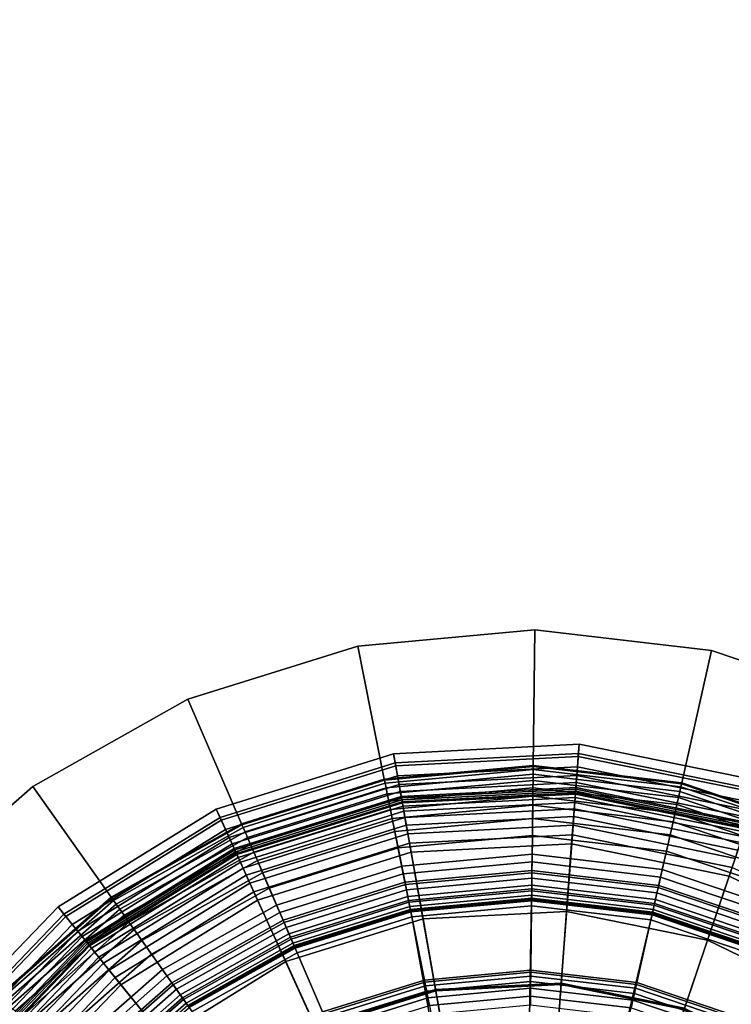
# Model space of a CAD drawing. Extents: x -43.1 to 43.1, y -41.3 to 41.3.
# Tile 615 of 656: x 14.8 to 15.9, y 30.4 to 32. Entities that reach past the tile are written whole.
import ezdxf

# ---------------------------------------------------------------- set-up
doc = ezdxf.new("R2010")
doc.units = 0
for name, color, linetype in [('LAMP', 7, 'CONTINUOUS'), ('LAMP_SUPPORT', 18, 'CONTINUOUS'), ('METAL_BASE', 254, 'CONTINUOUS')]:
    doc.layers.add(name, color=color, linetype=linetype)

msp = doc.modelspace()

# ---------------------------------------------------------------- linework, layer by layer
at = {"layer": 'LAMP'}
for points in [[(15.3759, 30.8399, 43.6401), (15.6814, 30.8555, 43.6401), (15.6803, 30.8403, 43.7579), (15.3786, 30.8249, 43.7579)], [(15.3795, 30.8202, 43.3843), (15.6799, 30.8355, 43.3843), (15.6814, 30.8555, 43.6401), (15.3759, 30.8399, 43.6401)], [(15.6799, 30.8355, 43.3843), (15.9747, 30.7756, 43.3843), (15.9812, 30.7946, 43.6401), (15.6814, 30.8555, 43.6401)], [(15.6814, 30.8555, 43.6401), (15.9812, 30.7946, 43.6401), (15.9763, 30.7802, 43.7579), (15.6803, 30.8403, 43.7579)], [(15.0839, 30.7489, 43.6401), (15.3759, 30.8399, 43.6401), (15.3786, 30.8249, 43.7579), (15.0903, 30.735, 43.7579)], [(15.0923, 30.7307, 43.3843), (15.3795, 30.8202, 43.3843), (15.3759, 30.8399, 43.6401), (15.0839, 30.7489, 43.6401)], [(15.3786, 30.8249, 43.7579), (15.6803, 30.8403, 43.7579), (15.6759, 30.7818, 43.8806), (15.3889, 30.7672, 43.8806)], [(15.6803, 30.8403, 43.7579), (15.9763, 30.7802, 43.7579), (15.9575, 30.7246, 43.8806), (15.6759, 30.7818, 43.8806)], [(15.0903, 30.735, 43.7579), (15.3786, 30.8249, 43.7579), (15.3889, 30.7672, 43.8806), (15.1146, 30.6817, 43.8806)], [(15.3825, 30.8034, 43.0998), (15.6786, 30.8184, 43.0998), (15.6799, 30.8355, 43.3843), (15.3795, 30.8202, 43.3843)], [(15.6786, 30.8184, 43.0998), (15.9692, 30.7594, 43.0998), (15.9747, 30.7756, 43.3843), (15.6799, 30.8355, 43.3843)], [(15.0994, 30.7151, 43.0998), (15.3825, 30.8034, 43.0998), (15.3795, 30.8202, 43.3843), (15.0923, 30.7307, 43.3843)], [(15.385, 30.7893, 42.7996), (15.6776, 30.8042, 42.7996), (15.6786, 30.8184, 43.0998), (15.3825, 30.8034, 43.0998)], [(15.6776, 30.8042, 42.7996), (15.9647, 30.7459, 42.7996), (15.9692, 30.7594, 43.0998), (15.6786, 30.8184, 43.0998)], [(15.1053, 30.7021, 42.7996), (15.385, 30.7893, 42.7996), (15.3825, 30.8034, 43.0998), (15.0994, 30.7151, 43.0998)], [(15.11, 30.6917, 42.4966), (15.387, 30.7781, 42.4966), (15.385, 30.7893, 42.7996), (15.1053, 30.7021, 42.7996)], [(15.387, 30.7781, 42.4966), (15.6767, 30.7928, 42.4966), (15.6776, 30.8042, 42.7996), (15.385, 30.7893, 42.7996)], [(15.3885, 30.7696, 42.2036), (15.6761, 30.7843, 42.2036), (15.6767, 30.7928, 42.4966), (15.387, 30.7781, 42.4966)], [(15.6761, 30.7843, 42.2036), (15.9583, 30.7269, 42.2036), (15.961, 30.7351, 42.4966), (15.6767, 30.7928, 42.4966)], [(15.6767, 30.7928, 42.4966), (15.961, 30.7351, 42.4966), (15.9647, 30.7459, 42.7996), (15.6776, 30.8042, 42.7996)], [(15.1136, 30.6839, 42.2036), (15.3885, 30.7696, 42.2036), (15.387, 30.7781, 42.4966), (15.11, 30.6917, 42.4966)], [(15.3895, 30.7639, 41.9337), (15.6756, 30.7785, 41.9337), (15.6761, 30.7843, 42.2036), (15.3885, 30.7696, 42.2036)], [(15.3889, 30.7672, 43.8806), (15.6759, 30.7818, 43.8806), (15.6691, 30.6915, 43.9998), (15.4048, 30.678, 43.9998)], [(15.39, 30.7609, 41.6997), (15.6754, 30.7754, 41.6997), (15.6756, 30.7785, 41.9337), (15.3895, 30.7639, 41.9337)], [(15.3904, 30.759, 41.6845), (15.6753, 30.7735, 41.6845), (15.6754, 30.7754, 41.6997), (15.39, 30.7609, 41.6997)], [(15.3913, 30.7537, 41.6707), (15.6749, 30.7682, 41.6707), (15.6753, 30.7735, 41.6845), (15.3904, 30.759, 41.6845)], [(15.6759, 30.7818, 43.8806), (15.9575, 30.7246, 43.8806), (15.9285, 30.6388, 43.9998), (15.6691, 30.6915, 43.9998)], [(15.6749, 30.7682, 41.6707), (15.9531, 30.7117, 41.6707), (15.9548, 30.7167, 41.6845), (15.6753, 30.7735, 41.6845)], [(15.6753, 30.7735, 41.6845), (15.9548, 30.7167, 41.6845), (15.9554, 30.7185, 41.6997), (15.6754, 30.7754, 41.6997)], [(15.6754, 30.7754, 41.6997), (15.9554, 30.7185, 41.6997), (15.9564, 30.7214, 41.9337), (15.6756, 30.7785, 41.9337)], [(15.6756, 30.7785, 41.9337), (15.9564, 30.7214, 41.9337), (15.9583, 30.7269, 42.2036), (15.6761, 30.7843, 42.2036)], [(15.116, 30.6786, 41.9337), (15.3895, 30.7639, 41.9337), (15.3885, 30.7696, 42.2036), (15.1136, 30.6839, 42.2036)], [(15.1146, 30.6817, 43.8806), (15.3889, 30.7672, 43.8806), (15.4048, 30.678, 43.9998), (15.1522, 30.5992, 43.9998)], [(15.1173, 30.6758, 41.6997), (15.39, 30.7609, 41.6997), (15.3895, 30.7639, 41.9337), (15.116, 30.6786, 41.9337)], [(15.1181, 30.674, 41.6845), (15.3904, 30.759, 41.6845), (15.39, 30.7609, 41.6997), (15.1173, 30.6758, 41.6997)], [(15.1203, 30.6692, 41.6707), (15.3913, 30.7537, 41.6707), (15.3904, 30.759, 41.6845), (15.1181, 30.674, 41.6845)], [(15.3928, 30.7456, 41.6586), (15.6743, 30.76, 41.6586), (15.6749, 30.7682, 41.6707), (15.3913, 30.7537, 41.6707)], [(15.3946, 30.7351, 41.6486), (15.6735, 30.7493, 41.6486), (15.6743, 30.76, 41.6586), (15.3928, 30.7456, 41.6586)], [(15.6735, 30.7493, 41.6486), (15.947, 30.6937, 41.6486), (15.9505, 30.7039, 41.6586), (15.6743, 30.76, 41.6586)], [(15.6743, 30.76, 41.6586), (15.9505, 30.7039, 41.6586), (15.9531, 30.7117, 41.6707), (15.6749, 30.7682, 41.6707)], [(14.8237, 30.5881, 43.6401), (15.0839, 30.7489, 43.6401), (15.0903, 30.735, 43.7579), (14.8333, 30.5762, 43.7579)], [(14.8363, 30.5725, 43.3843), (15.0923, 30.7307, 43.3843), (15.0839, 30.7489, 43.6401), (14.8237, 30.5881, 43.6401)], [(15.1237, 30.6617, 41.6586), (15.3928, 30.7456, 41.6586), (15.3913, 30.7537, 41.6707), (15.1203, 30.6692, 41.6707)], [(15.1281, 30.652, 41.6486), (15.3946, 30.7351, 41.6486), (15.3928, 30.7456, 41.6586), (15.1237, 30.6617, 41.6586)], [(15.3969, 30.7225, 41.6411), (15.6725, 30.7365, 41.6411), (15.6735, 30.7493, 41.6486), (15.3946, 30.7351, 41.6486)], [(15.6725, 30.7365, 41.6411), (15.9429, 30.6816, 41.6411), (15.947, 30.6937, 41.6486), (15.6735, 30.7493, 41.6486)], [(14.8333, 30.5762, 43.7579), (15.0903, 30.735, 43.7579), (15.1146, 30.6817, 43.8806), (14.8702, 30.5306, 43.8806)], [(14.8471, 30.5592, 43.0998), (15.0994, 30.7151, 43.0998), (15.0923, 30.7307, 43.3843), (14.8363, 30.5725, 43.3843)], [(15.1334, 30.6404, 41.6411), (15.3969, 30.7225, 41.6411), (15.3946, 30.7351, 41.6486), (15.1281, 30.652, 41.6486)], [(15.3994, 30.7083, 41.6365), (15.6714, 30.7222, 41.6365), (15.6725, 30.7365, 41.6411), (15.3969, 30.7225, 41.6411)], [(15.6714, 30.7222, 41.6365), (15.9383, 30.6679, 41.6365), (15.9429, 30.6816, 41.6411), (15.6725, 30.7365, 41.6411)], [(15.9575, 30.7246, 43.8806), (16.216, 30.5992, 43.8806), (16.1665, 30.5233, 43.9998), (15.9285, 30.6388, 43.9998)], [(14.8561, 30.5481, 42.7996), (15.1053, 30.7021, 42.7996), (15.0994, 30.7151, 43.0998), (14.8471, 30.5592, 43.0998)], [(15.1394, 30.6272, 41.6365), (15.3994, 30.7083, 41.6365), (15.3969, 30.7225, 41.6411), (15.1334, 30.6404, 41.6411)], [(15.1459, 30.613, 41.6352), (15.4022, 30.6929, 41.6352), (15.3994, 30.7083, 41.6365), (15.1394, 30.6272, 41.6365)], [(15.4022, 30.6929, 41.6352), (15.6703, 30.7066, 41.6352), (15.6714, 30.7222, 41.6365), (15.3994, 30.7083, 41.6365)], [(15.6703, 30.7066, 41.6352), (15.9333, 30.6531, 41.6352), (15.9383, 30.6679, 41.6365), (15.6714, 30.7222, 41.6365)], [(14.8632, 30.5392, 42.4966), (15.11, 30.6917, 42.4966), (15.1053, 30.7021, 42.7996), (14.8561, 30.5481, 42.7996)], [(14.8686, 30.5325, 42.2036), (15.1136, 30.6839, 42.2036), (15.11, 30.6917, 42.4966), (14.8632, 30.5392, 42.4966)], [(15.2475, 30.3902, 41.6428), (15.4452, 30.4519, 41.6428), (15.4022, 30.6929, 41.6352), (15.1459, 30.613, 41.6352)], [(15.4452, 30.4519, 41.6428), (15.652, 30.4624, 41.6428), (15.6703, 30.7066, 41.6352), (15.4022, 30.6929, 41.6352)], [(15.4048, 30.678, 43.9998), (15.6691, 30.6915, 43.9998), (15.6608, 30.5805, 44.107), (15.4244, 30.5684, 44.107)], [(15.652, 30.4624, 41.6428), (15.8549, 30.4212, 41.6428), (15.9333, 30.6531, 41.6352), (15.6703, 30.7066, 41.6352)], [(15.6691, 30.6915, 43.9998), (15.9285, 30.6388, 43.9998), (15.8928, 30.5334, 44.107), (15.6608, 30.5805, 44.107)], [(14.8723, 30.528, 41.9337), (15.116, 30.6786, 41.9337), (15.1136, 30.6839, 42.2036), (14.8686, 30.5325, 42.2036)], [(14.8702, 30.5306, 43.8806), (15.1146, 30.6817, 43.8806), (15.1522, 30.5992, 43.9998), (14.9271, 30.4601, 43.9998)], [(14.8742, 30.5256, 41.6997), (15.1173, 30.6758, 41.6997), (15.116, 30.6786, 41.9337), (14.8723, 30.528, 41.9337)], [(14.8754, 30.5241, 41.6845), (15.1181, 30.674, 41.6845), (15.1173, 30.6758, 41.6997), (14.8742, 30.5256, 41.6997)], [(15.1522, 30.5992, 43.9998), (15.4048, 30.678, 43.9998), (15.4244, 30.5684, 44.107), (15.1984, 30.498, 44.107)], [(14.8788, 30.52, 41.6707), (15.1203, 30.6692, 41.6707), (15.1181, 30.674, 41.6845), (14.8754, 30.5241, 41.6845)], [(14.8839, 30.5136, 41.6586), (15.1237, 30.6617, 41.6586), (15.1203, 30.6692, 41.6707), (14.8788, 30.52, 41.6707)], [(14.8907, 30.5052, 41.6486), (15.1281, 30.652, 41.6486), (15.1237, 30.6617, 41.6586), (14.8839, 30.5136, 41.6586)], [(14.8987, 30.4953, 41.6411), (15.1334, 30.6404, 41.6411), (15.1281, 30.652, 41.6486), (14.8907, 30.5052, 41.6486)], [(15.8549, 30.4212, 41.6428), (16.0411, 30.3308, 41.6428), (16.1748, 30.5359, 41.6352), (15.9333, 30.6531, 41.6352)], [(14.9078, 30.4841, 41.6365), (15.1394, 30.6272, 41.6365), (15.1334, 30.6404, 41.6411), (14.8987, 30.4953, 41.6411)], [(14.9176, 30.4719, 41.6352), (15.1459, 30.613, 41.6352), (15.1394, 30.6272, 41.6365), (14.9078, 30.4841, 41.6365)], [(15.9285, 30.6388, 43.9998), (16.1665, 30.5233, 43.9998), (16.1058, 30.43, 44.107), (15.8928, 30.5334, 44.107)], [(15.0714, 30.2814, 41.6428), (15.2475, 30.3902, 41.6428), (15.1459, 30.613, 41.6352), (14.9176, 30.4719, 41.6352)], [(14.9271, 30.4601, 43.9998), (15.1522, 30.5992, 43.9998), (15.1984, 30.498, 44.107), (14.997, 30.3735, 44.107)], [(14.6117, 30.3677, 43.6401), (14.8237, 30.5881, 43.6401), (14.8333, 30.5762, 43.7579), (14.624, 30.3586, 43.7579)], [(14.6278, 30.3557, 43.3843), (14.8363, 30.5725, 43.3843), (14.8237, 30.5881, 43.6401), (14.6117, 30.3677, 43.6401)], [(15.4244, 30.5684, 44.107), (15.6608, 30.5805, 44.107), (15.6518, 30.4602, 44.1939), (15.4456, 30.4497, 44.1939)], [(15.6608, 30.5805, 44.107), (15.8928, 30.5334, 44.107), (15.8542, 30.4191, 44.1939), (15.6518, 30.4602, 44.1939)], [(14.624, 30.3586, 43.7579), (14.8333, 30.5762, 43.7579), (14.8702, 30.5306, 43.8806), (14.671, 30.3235, 43.8806)], [(14.6415, 30.3455, 43.0998), (14.8471, 30.5592, 43.0998), (14.8363, 30.5725, 43.3843), (14.6278, 30.3557, 43.3843)], [(15.1984, 30.498, 44.107), (15.4244, 30.5684, 44.107), (15.4456, 30.4497, 44.1939), (15.2484, 30.3883, 44.1939)], [(14.653, 30.3369, 42.7996), (14.8561, 30.5481, 42.7996), (14.8471, 30.5592, 43.0998), (14.6415, 30.3455, 43.0998)], [(14.6621, 30.3301, 42.4966), (14.8632, 30.5392, 42.4966), (14.8561, 30.5481, 42.7996), (14.653, 30.3369, 42.7996)], [(14.669, 30.325, 42.2036), (14.8686, 30.5325, 42.2036), (14.8632, 30.5392, 42.4966), (14.6621, 30.3301, 42.4966)], [(14.6737, 30.3215, 41.9337), (14.8723, 30.528, 41.9337), (14.8686, 30.5325, 42.2036), (14.669, 30.325, 42.2036)], [(14.671, 30.3235, 43.8806), (14.8702, 30.5306, 43.8806), (14.9271, 30.4601, 43.9998), (14.7437, 30.2694, 43.9998)], [(15.8928, 30.5334, 44.107), (16.1058, 30.43, 44.107), (16.04, 30.329, 44.1939), (15.8542, 30.4191, 44.1939)], [(14.6761, 30.3197, 41.6997), (14.8742, 30.5256, 41.6997), (14.8723, 30.528, 41.9337), (14.6737, 30.3215, 41.9337)], [(14.6777, 30.3185, 41.6845), (14.8754, 30.5241, 41.6845), (14.8742, 30.5256, 41.6997), (14.6761, 30.3197, 41.6997)], [(14.682, 30.3153, 41.6707), (14.8788, 30.52, 41.6707), (14.8754, 30.5241, 41.6845), (14.6777, 30.3185, 41.6845)], [(14.6885, 30.3104, 41.6586), (14.8839, 30.5136, 41.6586), (14.8788, 30.52, 41.6707), (14.682, 30.3153, 41.6707)], [(14.6971, 30.304, 41.6486), (14.8907, 30.5052, 41.6486), (14.8839, 30.5136, 41.6586), (14.6885, 30.3104, 41.6586)], [(14.7074, 30.2964, 41.6411), (14.8987, 30.4953, 41.6411), (14.8907, 30.5052, 41.6486), (14.6971, 30.304, 41.6486)], [(14.997, 30.3735, 44.107), (15.1984, 30.498, 44.107), (15.2484, 30.3883, 44.1939), (15.0728, 30.2797, 44.1939)], [(14.719, 30.2878, 41.6365), (14.9078, 30.4841, 41.6365), (14.8987, 30.4953, 41.6411), (14.7074, 30.2964, 41.6411)], [(14.7315, 30.2784, 41.6352), (14.9176, 30.4719, 41.6352), (14.9078, 30.4841, 41.6365), (14.719, 30.2878, 41.6365)], [(14.9279, 30.1322, 41.6428), (15.0714, 30.2814, 41.6428), (14.9176, 30.4719, 41.6352), (14.7315, 30.2784, 41.6352)], [(14.7437, 30.2694, 43.9998), (14.9271, 30.4601, 43.9998), (14.997, 30.3735, 44.107), (14.8329, 30.2029, 44.107)], [(15.276, 30.3278, 41.1433), (15.4572, 30.3844, 41.1433), (15.4452, 30.4519, 41.6428), (15.2475, 30.3902, 41.6428)], [(15.2484, 30.3883, 44.1939), (15.4456, 30.4497, 44.1939), (15.4664, 30.333, 44.2522), (15.2976, 30.2804, 44.2522)], [(15.4572, 30.3844, 41.1433), (15.6468, 30.394, 41.1433), (15.652, 30.4624, 41.6428), (15.4452, 30.4519, 41.6428)], [(15.4456, 30.4497, 44.1939), (15.6518, 30.4602, 44.1939), (15.6429, 30.342, 44.2522), (15.4664, 30.333, 44.2522)], [(15.6518, 30.4602, 44.1939), (15.8542, 30.4191, 44.1939), (15.8162, 30.3068, 44.2522), (15.6429, 30.342, 44.2522)], [(15.6468, 30.394, 41.1433), (15.8329, 30.3562, 41.1433), (15.8549, 30.4212, 41.6428), (15.652, 30.4624, 41.6428)]]:
    msp.add_3dface(points, dxfattribs=at)
at = {"layer": 'LAMP_SUPPORT'}
for points in [[(15.6059, 30.8208, 38.0011), (15.3607, 30.798, 38.0011), (15.3611, 30.7963, 37.9861), (15.6058, 30.8191, 37.9861)], [(15.6059, 30.8208, 41.465), (15.3607, 30.798, 41.465), (15.3607, 30.798, 38.0011), (15.6059, 30.8208, 38.0011)], [(15.6058, 30.8191, 41.48), (15.3611, 30.7963, 41.48), (15.3607, 30.798, 41.465), (15.6059, 30.8208, 41.465)], [(15.6058, 30.8191, 37.9861), (15.3611, 30.7963, 37.9861), (15.362, 30.7915, 37.9723), (15.6058, 30.8141, 37.9723)], [(15.6058, 30.8141, 41.4939), (15.362, 30.7915, 41.4939), (15.3611, 30.7963, 41.48), (15.6058, 30.8191, 41.48)], [(15.6058, 30.8141, 37.9723), (15.362, 30.7915, 37.9723), (15.3636, 30.7839, 37.9601), (15.6057, 30.8064, 37.9601)], [(15.6057, 30.8064, 41.5061), (15.3636, 30.7839, 41.5061), (15.362, 30.7915, 41.4939), (15.6058, 30.8141, 41.4939)], [(15.6057, 30.8064, 37.9601), (15.3636, 30.7839, 37.9601), (15.3656, 30.7739, 37.9499), (15.6056, 30.7962, 37.9499)], [(15.6056, 30.7962, 41.5162), (15.3656, 30.7739, 41.5162), (15.3636, 30.7839, 41.5061), (15.6057, 30.8064, 41.5061)], [(15.8472, 30.7781, 37.9601), (15.6057, 30.8064, 37.9601), (15.6056, 30.7962, 37.9499), (15.845, 30.7682, 37.9499)], [(15.845, 30.7682, 41.5162), (15.6056, 30.7962, 41.5162), (15.6057, 30.8064, 41.5061), (15.8472, 30.7781, 41.5061)], [(15.8489, 30.7857, 37.9723), (15.6058, 30.8141, 37.9723), (15.6057, 30.8064, 37.9601), (15.8472, 30.7781, 37.9601)], [(15.8472, 30.7781, 41.5061), (15.6057, 30.8064, 41.5061), (15.6058, 30.8141, 41.4939), (15.8489, 30.7857, 41.4939)], [(15.8504, 30.7922, 38.0011), (15.6059, 30.8208, 38.0011), (15.6058, 30.8191, 37.9861), (15.85, 30.7905, 37.9861)], [(15.85, 30.7905, 41.48), (15.6058, 30.8191, 41.48), (15.6059, 30.8208, 41.465), (15.8504, 30.7922, 41.465)], [(15.85, 30.7905, 37.9861), (15.6058, 30.8191, 37.9861), (15.6058, 30.8141, 37.9723), (15.8489, 30.7857, 37.9723)], [(15.8489, 30.7857, 41.4939), (15.6058, 30.8141, 41.4939), (15.6058, 30.8191, 41.48), (15.85, 30.7905, 41.48)], [(15.8504, 30.7922, 41.465), (15.6059, 30.8208, 41.465), (15.6059, 30.8208, 38.0011), (15.8504, 30.7922, 38.0011)], [(15.3607, 30.798, 38.0011), (15.1257, 30.7247, 38.0011), (15.1264, 30.7231, 37.9861), (15.3611, 30.7963, 37.9861)], [(15.3607, 30.798, 41.465), (15.1257, 30.7247, 41.465), (15.1257, 30.7247, 38.0011), (15.3607, 30.798, 38.0011)], [(15.3611, 30.7963, 41.48), (15.1264, 30.7231, 41.48), (15.1257, 30.7247, 41.465), (15.3607, 30.798, 41.465)], [(15.3611, 30.7963, 37.9861), (15.1264, 30.7231, 37.9861), (15.1283, 30.7186, 37.9723), (15.362, 30.7915, 37.9723)], [(15.362, 30.7915, 41.4939), (15.1283, 30.7186, 41.4939), (15.1264, 30.7231, 41.48), (15.3611, 30.7963, 41.48)], [(15.362, 30.7915, 37.9723), (15.1283, 30.7186, 37.9723), (15.1314, 30.7115, 37.9601), (15.3636, 30.7839, 37.9601)], [(15.3636, 30.7839, 41.5061), (15.1314, 30.7115, 41.5061), (15.1283, 30.7186, 41.4939), (15.362, 30.7915, 41.4939)], [(15.6056, 30.7962, 37.9499), (15.3656, 30.7739, 37.9499), (15.3679, 30.7619, 37.9421), (15.6054, 30.784, 37.9421)], [(15.6054, 30.784, 41.524), (15.3679, 30.7619, 41.524), (15.3656, 30.7739, 41.5162), (15.6056, 30.7962, 41.5162)], [(15.845, 30.7682, 37.9499), (15.6056, 30.7962, 37.9499), (15.6054, 30.784, 37.9421), (15.8423, 30.7563, 37.9421)], [(15.8423, 30.7563, 41.524), (15.6054, 30.784, 41.524), (15.6056, 30.7962, 41.5162), (15.845, 30.7682, 41.5162)], [(16.0829, 30.7117, 37.9861), (15.85, 30.7905, 37.9861), (15.8489, 30.7857, 37.9723), (16.0808, 30.7072, 37.9723)], [(16.0808, 30.7072, 41.4939), (15.8489, 30.7857, 41.4939), (15.85, 30.7905, 41.48), (16.0829, 30.7117, 41.48)], [(16.0836, 30.7133, 38.0011), (15.8504, 30.7922, 38.0011), (15.85, 30.7905, 37.9861), (16.0829, 30.7117, 37.9861)], [(16.0829, 30.7117, 41.48), (15.85, 30.7905, 41.48), (15.8504, 30.7922, 41.465), (16.0836, 30.7133, 41.465)], [(16.0836, 30.7133, 41.465), (15.8504, 30.7922, 41.465), (15.8504, 30.7922, 38.0011), (16.0836, 30.7133, 38.0011)], [(15.3636, 30.7839, 37.9601), (15.1314, 30.7115, 37.9601), (15.1354, 30.7021, 37.9499), (15.3656, 30.7739, 37.9499)], [(15.3656, 30.7739, 41.5162), (15.1354, 30.7021, 41.5162), (15.1314, 30.7115, 41.5061), (15.3636, 30.7839, 41.5061)], [(15.3656, 30.7739, 37.9499), (15.1354, 30.7021, 37.9499), (15.1403, 30.6909, 37.9421), (15.3679, 30.7619, 37.9421)], [(15.3679, 30.7619, 41.524), (15.1403, 30.6909, 41.524), (15.1354, 30.7021, 41.5162), (15.3656, 30.7739, 41.5162)], [(15.6054, 30.784, 37.9421), (15.3679, 30.7619, 37.9421), (15.3707, 30.7484, 37.9372), (15.6053, 30.7702, 37.9372)], [(15.6053, 30.7702, 41.5289), (15.3707, 30.7484, 41.5289), (15.3679, 30.7619, 41.524), (15.6054, 30.784, 41.524)], [(15.8423, 30.7563, 37.9421), (15.6054, 30.784, 37.9421), (15.6053, 30.7702, 37.9372), (15.8393, 30.7428, 37.9372)], [(15.8393, 30.7428, 41.5289), (15.6053, 30.7702, 41.5289), (15.6054, 30.784, 41.524), (15.8423, 30.7563, 41.524)], [(16.0776, 30.7002, 37.9601), (15.8472, 30.7781, 37.9601), (15.845, 30.7682, 37.9499), (16.0733, 30.6909, 37.9499)], [(16.0733, 30.6909, 41.5162), (15.845, 30.7682, 41.5162), (15.8472, 30.7781, 41.5061), (16.0776, 30.7002, 41.5061)], [(16.0808, 30.7072, 37.9723), (15.8489, 30.7857, 37.9723), (15.8472, 30.7781, 37.9601), (16.0776, 30.7002, 37.9601)], [(16.0776, 30.7002, 41.5061), (15.8472, 30.7781, 41.5061), (15.8489, 30.7857, 41.4939), (16.0808, 30.7072, 41.4939)], [(15.3679, 30.7619, 37.9421), (15.1403, 30.6909, 37.9421), (15.1457, 30.6782, 37.9372), (15.3707, 30.7484, 37.9372)], [(15.3707, 30.7484, 41.5289), (15.1457, 30.6782, 41.5289), (15.1403, 30.6909, 41.524), (15.3679, 30.7619, 41.524)], [(15.6053, 30.7702, 37.9372), (15.3707, 30.7484, 37.9372), (15.3736, 30.7336, 37.9354), (15.6051, 30.7552, 37.9354)], [(15.6051, 30.7552, 41.5307), (15.3736, 30.7336, 41.5307), (15.3707, 30.7484, 41.5289), (15.6053, 30.7702, 41.5289)], [(15.8393, 30.7428, 37.9372), (15.6053, 30.7702, 37.9372), (15.6051, 30.7552, 37.9354), (15.836, 30.7281, 37.9354)], [(15.836, 30.7281, 41.5307), (15.6051, 30.7552, 41.5307), (15.6053, 30.7702, 41.5289), (15.8393, 30.7428, 41.5289)], [(16.0682, 30.6799, 37.9421), (15.8423, 30.7563, 37.9421), (15.8393, 30.7428, 37.9372), (16.0625, 30.6673, 37.9372)], [(16.0625, 30.6673, 41.5289), (15.8393, 30.7428, 41.5289), (15.8423, 30.7563, 41.524), (16.0682, 30.6799, 41.524)], [(16.0733, 30.6909, 37.9499), (15.845, 30.7682, 37.9499), (15.8423, 30.7563, 37.9421), (16.0682, 30.6799, 37.9421)], [(16.0682, 30.6799, 41.524), (15.8423, 30.7563, 41.524), (15.845, 30.7682, 41.5162), (16.0733, 30.6909, 41.5162)], [(15.3707, 30.7484, 37.9372), (15.1457, 30.6782, 37.9372), (15.1517, 30.6644, 37.9354), (15.3736, 30.7336, 37.9354)], [(15.3736, 30.7336, 41.5307), (15.1517, 30.6644, 41.5307), (15.1457, 30.6782, 41.5289), (15.3707, 30.7484, 41.5289)], [(15.6051, 30.7552, 37.9354), (15.3736, 30.7336, 37.9354), (15.3779, 30.7121, 37.9338), (15.6048, 30.7332, 37.9338)], [(15.604, 30.6619, 41.5307), (15.3919, 30.6422, 41.5307), (15.3736, 30.7336, 41.5307), (15.6051, 30.7552, 41.5307)], [(15.8155, 30.6371, 41.5307), (15.604, 30.6619, 41.5307), (15.6051, 30.7552, 41.5307), (15.836, 30.7281, 41.5307)], [(15.836, 30.7281, 37.9354), (15.6051, 30.7552, 37.9354), (15.6048, 30.7332, 37.9338), (15.8311, 30.7067, 37.9338)], [(16.0625, 30.6673, 37.9372), (15.8393, 30.7428, 37.9372), (15.836, 30.7281, 37.9354), (16.0562, 30.6536, 37.9354)], [(16.0562, 30.6536, 41.5307), (15.836, 30.7281, 41.5307), (15.8393, 30.7428, 41.5289), (16.0625, 30.6673, 41.5289)], [(15.1257, 30.7247, 38.0011), (14.911, 30.6042, 38.0011), (14.912, 30.6028, 37.9861), (15.1264, 30.7231, 37.9861)], [(15.1257, 30.7247, 41.465), (14.911, 30.6042, 41.465), (14.911, 30.6042, 38.0011), (15.1257, 30.7247, 38.0011)], [(15.1264, 30.7231, 41.48), (14.912, 30.6028, 41.48), (14.911, 30.6042, 41.465), (15.1257, 30.7247, 41.465)], [(15.3736, 30.7336, 37.9354), (15.1517, 30.6644, 37.9354), (15.1604, 30.6443, 37.9338), (15.3779, 30.7121, 37.9338)], [(15.3919, 30.6422, 41.5307), (15.1886, 30.5788, 41.5307), (15.1517, 30.6644, 41.5307), (15.3736, 30.7336, 41.5307)], [(15.6048, 30.7332, 37.9338), (15.3779, 30.7121, 37.9338), (15.3833, 30.6851, 37.929), (15.6045, 30.7057, 37.929)], [(15.8311, 30.7067, 37.9338), (15.6048, 30.7332, 37.9338), (15.6045, 30.7057, 37.929), (15.8251, 30.6798, 37.929)], [(16.0172, 30.5689, 41.5307), (15.8155, 30.6371, 41.5307), (15.836, 30.7281, 41.5307), (16.0562, 30.6536, 41.5307)], [(16.0562, 30.6536, 37.9354), (15.836, 30.7281, 37.9354), (15.8311, 30.7067, 37.9338), (16.047, 30.6337, 37.9338)], [(15.1264, 30.7231, 37.9861), (14.912, 30.6028, 37.9861), (14.9149, 30.5987, 37.9723), (15.1283, 30.7186, 37.9723)], [(15.1283, 30.7186, 41.4939), (14.9149, 30.5987, 41.4939), (14.912, 30.6028, 41.48), (15.1264, 30.7231, 41.48)], [(15.1283, 30.7186, 37.9723), (14.9149, 30.5987, 37.9723), (14.9194, 30.5924, 37.9601), (15.1314, 30.7115, 37.9601)], [(15.1314, 30.7115, 41.5061), (14.9194, 30.5924, 41.5061), (14.9149, 30.5987, 41.4939), (15.1283, 30.7186, 41.4939)], [(15.1314, 30.7115, 37.9601), (14.9194, 30.5924, 37.9601), (14.9252, 30.5841, 37.9499), (15.1354, 30.7021, 37.9499)], [(15.1354, 30.7021, 41.5162), (14.9252, 30.5841, 41.5162), (14.9194, 30.5924, 41.5061), (15.1314, 30.7115, 41.5061)], [(15.3779, 30.7121, 37.9338), (15.1604, 30.6443, 37.9338), (15.1713, 30.619, 37.929), (15.3833, 30.6851, 37.929)], [(15.1354, 30.7021, 37.9499), (14.9252, 30.5841, 37.9499), (14.9323, 30.5742, 37.9421), (15.1403, 30.6909, 37.9421)], [(15.1403, 30.6909, 41.524), (14.9323, 30.5742, 41.524), (14.9252, 30.5841, 41.5162), (15.1354, 30.7021, 41.5162)], [(15.6045, 30.7057, 37.929), (15.3833, 30.6851, 37.929), (15.3894, 30.6549, 37.9214), (15.6041, 30.6748, 37.9214)], [(15.8251, 30.6798, 37.929), (15.6045, 30.7057, 37.929), (15.6041, 30.6748, 37.9214), (15.8183, 30.6498, 37.9214)], [(16.047, 30.6337, 37.9338), (15.8311, 30.7067, 37.9338), (15.8251, 30.6798, 37.929), (16.0355, 30.6087, 37.929)], [(15.1403, 30.6909, 37.9421), (14.9323, 30.5742, 37.9421), (14.9403, 30.5629, 37.9372), (15.1457, 30.6782, 37.9372)], [(15.1457, 30.6782, 41.5289), (14.9403, 30.5629, 41.5289), (14.9323, 30.5742, 41.524), (15.1403, 30.6909, 41.524)], [(15.1457, 30.6782, 37.9372), (14.9403, 30.5629, 37.9372), (14.949, 30.5506, 37.9354), (15.1517, 30.6644, 37.9354)], [(15.1517, 30.6644, 41.5307), (14.949, 30.5506, 41.5307), (14.9403, 30.5629, 41.5289), (15.1457, 30.6782, 41.5289)], [(15.3833, 30.6851, 37.929), (15.1713, 30.619, 37.929), (15.1835, 30.5907, 37.9214), (15.3894, 30.6549, 37.9214)], [(16.0355, 30.6087, 37.929), (15.8251, 30.6798, 37.929), (15.8183, 30.6498, 37.9214), (16.0226, 30.5807, 37.9214)], [(15.1517, 30.6644, 37.9354), (14.949, 30.5506, 37.9354), (14.9617, 30.5327, 37.9338), (15.1604, 30.6443, 37.9338)], [(15.1886, 30.5788, 41.5307), (15.0029, 30.4745, 41.5307), (14.949, 30.5506, 41.5307), (15.1517, 30.6644, 41.5307)], [(15.6041, 30.6748, 37.9214), (15.3894, 30.6549, 37.9214), (15.3954, 30.6249, 37.9114), (15.6038, 30.6443, 37.9114)], [(15.6038, 30.648, 41.5291), (15.3946, 30.6285, 41.5291), (15.3919, 30.6422, 41.5307), (15.604, 30.6619, 41.5307)], [(15.8183, 30.6498, 37.9214), (15.6041, 30.6748, 37.9214), (15.6038, 30.6443, 37.9114), (15.8116, 30.6199, 37.9114)], [(15.8124, 30.6235, 41.5291), (15.6038, 30.648, 41.5291), (15.604, 30.6619, 41.5307), (15.8155, 30.6371, 41.5307)], [(15.1604, 30.6443, 37.9338), (14.9617, 30.5327, 37.9338), (14.9776, 30.5102, 37.929), (15.1713, 30.619, 37.929)], [(15.3894, 30.6549, 37.9214), (15.1835, 30.5907, 37.9214), (15.1956, 30.5626, 37.9114), (15.3954, 30.6249, 37.9114)], [(15.6036, 30.6352, 41.5245), (15.3972, 30.6159, 41.5245), (15.3946, 30.6285, 41.5291), (15.6038, 30.648, 41.5291)], [(15.6038, 30.6443, 37.9114), (15.3954, 30.6249, 37.9114), (15.4006, 30.5986, 37.8993), (15.6034, 30.6175, 37.8993)], [(15.8116, 30.6199, 37.9114), (15.6038, 30.6443, 37.9114), (15.6034, 30.6175, 37.8993), (15.8057, 30.5938, 37.8993)], [(15.8096, 30.611, 41.5245), (15.6036, 30.6352, 41.5245), (15.6038, 30.648, 41.5291), (15.8124, 30.6235, 41.5291)], [(16.0226, 30.5807, 37.9214), (15.8183, 30.6498, 37.9214), (15.8116, 30.6199, 37.9114), (16.0099, 30.5529, 37.9114)], [(15.3946, 30.6285, 41.5291), (15.1941, 30.566, 41.5291), (15.1886, 30.5788, 41.5307), (15.3919, 30.6422, 41.5307)], [(15.3972, 30.6159, 41.5245), (15.1992, 30.5542, 41.5245), (15.1941, 30.566, 41.5291), (15.3946, 30.6285, 41.5291)], [(15.6035, 30.6238, 41.5173), (15.3994, 30.6049, 41.5173), (15.3972, 30.6159, 41.5245), (15.6036, 30.6352, 41.5245)], [(15.8071, 30.6, 41.5173), (15.6035, 30.6238, 41.5173), (15.6036, 30.6352, 41.5245), (15.8096, 30.611, 41.5245)], [(16.0114, 30.5562, 41.5291), (15.8124, 30.6235, 41.5291), (15.8155, 30.6371, 41.5307), (16.0172, 30.5689, 41.5307)], [(15.1713, 30.619, 37.929), (14.9776, 30.5102, 37.929), (14.9954, 30.4851, 37.9214), (15.1835, 30.5907, 37.9214)], [(15.3954, 30.6249, 37.9114), (15.1956, 30.5626, 37.9114), (15.2062, 30.538, 37.8993), (15.4006, 30.5986, 37.8993)], [(15.3994, 30.6049, 41.5173), (15.2037, 30.5438, 41.5173), (15.1992, 30.5542, 41.5245), (15.3972, 30.6159, 41.5245)], [(15.6034, 30.6144, 41.5079), (15.4012, 30.5956, 41.5079), (15.3994, 30.6049, 41.5173), (15.6035, 30.6238, 41.5173)], [(15.6034, 30.6175, 37.8993), (15.4006, 30.5986, 37.8993), (15.4044, 30.5797, 37.8854), (15.6032, 30.5982, 37.8854)], [(15.6033, 30.6072, 41.4966), (15.4026, 30.5885, 41.4966), (15.4012, 30.5956, 41.5079), (15.6034, 30.6144, 41.5079)], [(15.8057, 30.5938, 37.8993), (15.6034, 30.6175, 37.8993), (15.6032, 30.5982, 37.8854), (15.8015, 30.575, 37.8854)], [(15.8035, 30.5837, 41.4966), (15.6033, 30.6072, 41.4966), (15.6034, 30.6144, 41.5079), (15.8051, 30.5908, 41.5079)], [(15.8051, 30.5908, 41.5079), (15.6034, 30.6144, 41.5079), (15.6035, 30.6238, 41.5173), (15.8071, 30.6, 41.5173)], [(16.0099, 30.5529, 37.9114), (15.8116, 30.6199, 37.9114), (15.8057, 30.5938, 37.8993), (15.9987, 30.5286, 37.8993)], [(16.0013, 30.5343, 41.5173), (15.8071, 30.6, 41.5173), (15.8096, 30.611, 41.5245), (16.0061, 30.5446, 41.5245)], [(16.0061, 30.5446, 41.5245), (15.8096, 30.611, 41.5245), (15.8124, 30.6235, 41.5291), (16.0114, 30.5562, 41.5291)], [(14.911, 30.6042, 38.0011), (14.7261, 30.4417, 38.0011), (14.7274, 30.4405, 37.9861), (14.912, 30.6028, 37.9861)], [(14.911, 30.6042, 41.465), (14.7261, 30.4417, 41.465), (14.7261, 30.4417, 38.0011), (14.911, 30.6042, 38.0011)], [(14.912, 30.6028, 41.48), (14.7274, 30.4405, 41.48), (14.7261, 30.4417, 41.465), (14.911, 30.6042, 41.465)], [(14.912, 30.6028, 37.9861), (14.7274, 30.4405, 37.9861), (14.731, 30.4371, 37.9723), (14.9149, 30.5987, 37.9723)], [(14.9149, 30.5987, 41.4939), (14.731, 30.4371, 41.4939), (14.7274, 30.4405, 41.48), (14.912, 30.6028, 41.48)], [(14.9149, 30.5987, 37.9723), (14.731, 30.4371, 37.9723), (14.7367, 30.4319, 37.9601), (14.9194, 30.5924, 37.9601)], [(14.9194, 30.5924, 41.5061), (14.7367, 30.4319, 41.5061), (14.731, 30.4371, 41.4939), (14.9149, 30.5987, 41.4939)], [(15.4012, 30.5956, 41.5079), (15.2074, 30.5351, 41.5079), (15.2037, 30.5438, 41.5173), (15.3994, 30.6049, 41.5173)], [(15.4006, 30.5986, 37.8993), (15.2062, 30.538, 37.8993), (15.2138, 30.5203, 37.8854), (15.4044, 30.5797, 37.8854)], [(15.4026, 30.5885, 41.4966), (15.2102, 30.5285, 41.4966), (15.2074, 30.5351, 41.5079), (15.4012, 30.5956, 41.5079)], [(15.6033, 30.6026, 41.4838), (15.4035, 30.584, 41.4838), (15.4026, 30.5885, 41.4966), (15.6033, 30.6072, 41.4966)], [(15.6032, 30.601, 41.4698), (15.4039, 30.5824, 41.4698), (15.4035, 30.584, 41.4838), (15.6033, 30.6026, 41.4838)], [(15.6032, 30.5993, 40.5662), (15.4042, 30.5808, 40.5662), (15.4039, 30.5824, 41.4698), (15.6032, 30.601, 41.4698)], [(15.5871, 29.6667, 40.5662), (15.5713, 29.6555, 40.5662), (15.4042, 30.5808, 40.5662), (15.6032, 30.5993, 40.5662)], [(15.6032, 30.5982, 37.8854), (15.4044, 30.5797, 37.8854), (15.406, 30.5715, 37.8701), (15.6031, 30.5898, 37.8701)], [(15.5871, 29.6667, 40.5662), (15.6032, 30.5993, 40.5662), (15.8017, 30.576, 40.5662)], [(15.8015, 30.575, 37.8854), (15.6032, 30.5982, 37.8854), (15.6031, 30.5898, 37.8701), (15.7997, 30.5668, 37.8701)], [(15.8021, 30.5777, 41.4698), (15.6032, 30.601, 41.4698), (15.6033, 30.6026, 41.4838), (15.8025, 30.5792, 41.4838)], [(15.8017, 30.576, 40.5662), (15.6032, 30.5993, 40.5662), (15.6032, 30.601, 41.4698), (15.8021, 30.5777, 41.4698)], [(15.8025, 30.5792, 41.4838), (15.6033, 30.6026, 41.4838), (15.6033, 30.6072, 41.4966), (15.8035, 30.5837, 41.4966)], [(15.9974, 30.5257, 41.5079), (15.8051, 30.5908, 41.5079), (15.8071, 30.6, 41.5173), (16.0013, 30.5343, 41.5173)], [(14.9194, 30.5924, 37.9601), (14.7367, 30.4319, 37.9601), (14.7442, 30.425, 37.9499), (14.9252, 30.5841, 37.9499)], [(14.9252, 30.5841, 41.5162), (14.7442, 30.425, 41.5162), (14.7367, 30.4319, 41.5061), (14.9194, 30.5924, 41.5061)], [(14.9252, 30.5841, 37.9499), (14.7442, 30.425, 37.9499), (14.7532, 30.4167, 37.9421), (14.9323, 30.5742, 37.9421)], [(14.9323, 30.5742, 41.524), (14.7532, 30.4167, 41.524), (14.7442, 30.425, 41.5162), (14.9252, 30.5841, 41.5162)], [(15.1835, 30.5907, 37.9214), (14.9954, 30.4851, 37.9214), (15.0131, 30.4601, 37.9114), (15.1956, 30.5626, 37.9114)], [(15.1941, 30.566, 41.5291), (15.011, 30.4631, 41.5291), (15.0029, 30.4745, 41.5307), (15.1886, 30.5788, 41.5307)], [(15.5713, 29.6555, 40.5662), (15.0391, 30.4234, 40.5662), (15.2134, 30.5213, 40.5662), (15.4042, 30.5808, 40.5662)], [(15.4035, 30.584, 41.4838), (15.2121, 30.5243, 41.4838), (15.2102, 30.5285, 41.4966), (15.4026, 30.5885, 41.4966)], [(15.4039, 30.5824, 41.4698), (15.2127, 30.5228, 41.4698), (15.2121, 30.5243, 41.4838), (15.4035, 30.584, 41.4838)], [(15.4042, 30.5808, 40.5662), (15.2134, 30.5213, 40.5662), (15.2127, 30.5228, 41.4698), (15.4039, 30.5824, 41.4698)], [(15.4044, 30.5797, 37.8854), (15.2138, 30.5203, 37.8854), (15.2171, 30.5126, 37.8701), (15.406, 30.5715, 37.8701)], [(15.6031, 30.5898, 37.8701), (15.406, 30.5715, 37.8701), (15.4268, 30.4676, 36.848), (15.6018, 30.4839, 36.848)], [(15.7997, 30.5668, 37.8701), (15.6031, 30.5898, 37.8701), (15.6018, 30.4839, 36.848), (15.7764, 30.4634, 36.848)], [(15.9987, 30.5286, 37.8993), (15.8057, 30.5938, 37.8993), (15.8015, 30.575, 37.8854), (15.9906, 30.511, 37.8854)], [(15.9918, 30.5135, 41.4698), (15.8021, 30.5777, 41.4698), (15.8025, 30.5792, 41.4838), (15.9925, 30.515, 41.4838)], [(15.9925, 30.515, 41.4838), (15.8025, 30.5792, 41.4838), (15.8035, 30.5837, 41.4966), (15.9944, 30.5192, 41.4966)], [(15.9944, 30.5192, 41.4966), (15.8035, 30.5837, 41.4966), (15.8051, 30.5908, 41.5079), (15.9974, 30.5257, 41.5079)], [(14.9323, 30.5742, 37.9421), (14.7532, 30.4167, 37.9421), (14.7633, 30.4073, 37.9372), (14.9403, 30.5629, 37.9372)], [(14.9403, 30.5629, 41.5289), (14.7633, 30.4073, 41.5289), (14.7532, 30.4167, 41.524), (14.9323, 30.5742, 41.524)], [(14.9403, 30.5629, 37.9372), (14.7633, 30.4073, 37.9372), (14.7744, 30.3971, 37.9354), (14.949, 30.5506, 37.9354)], [(14.949, 30.5506, 41.5307), (14.7744, 30.3971, 41.5307), (14.7633, 30.4073, 41.5289), (14.9403, 30.5629, 41.5289)], [(15.1992, 30.5542, 41.5245), (15.0184, 30.4527, 41.5245), (15.011, 30.4631, 41.5291), (15.1941, 30.566, 41.5291)], [(15.1956, 30.5626, 37.9114), (15.0131, 30.4601, 37.9114), (15.0286, 30.4383, 37.8993), (15.2062, 30.538, 37.8993)], [(15.406, 30.5715, 37.8701), (15.2171, 30.5126, 37.8701), (15.2591, 30.4153, 36.848), (15.4268, 30.4676, 36.848)], [(15.5871, 29.6667, 40.5662), (15.8017, 30.576, 40.5662), (15.9911, 30.512, 40.5662), (16.163, 30.41, 40.5662)], [(15.9871, 30.5034, 37.8701), (15.7997, 30.5668, 37.8701), (15.7764, 30.4634, 36.848), (15.9429, 30.4071, 36.848)], [(15.9906, 30.511, 37.8854), (15.8015, 30.575, 37.8854), (15.7997, 30.5668, 37.8701), (15.9871, 30.5034, 37.8701)], [(15.9911, 30.512, 40.5662), (15.8017, 30.576, 40.5662), (15.8021, 30.5777, 41.4698), (15.9918, 30.5135, 41.4698)], [(14.949, 30.5506, 37.9354), (14.7744, 30.3971, 37.9354), (14.7905, 30.3822, 37.9338), (14.9617, 30.5327, 37.9338)], [(15.0029, 30.4745, 41.5307), (14.8429, 30.3339, 41.5307), (14.7744, 30.3971, 41.5307), (14.949, 30.5506, 41.5307)], [(15.2037, 30.5438, 41.5173), (15.0249, 30.4434, 41.5173), (15.0184, 30.4527, 41.5245), (15.1992, 30.5542, 41.5245)], [(14.9617, 30.5327, 37.9338), (14.7905, 30.3822, 37.9338), (14.8108, 30.3636, 37.929), (14.9776, 30.5102, 37.929)], [(15.2074, 30.5351, 41.5079), (15.0304, 30.4357, 41.5079), (15.0249, 30.4434, 41.5173), (15.2037, 30.5438, 41.5173)], [(15.2062, 30.538, 37.8993), (15.0286, 30.4383, 37.8993), (15.0397, 30.4225, 37.8854), (15.2138, 30.5203, 37.8854)], [(15.2102, 30.5285, 41.4966), (15.0345, 30.4299, 41.4966), (15.0304, 30.4357, 41.5079), (15.2074, 30.5351, 41.5079)], [(15.2121, 30.5243, 41.4838), (15.0372, 30.4261, 41.4838), (15.0345, 30.4299, 41.4966), (15.2102, 30.5285, 41.4966)], [(15.2127, 30.5228, 41.4698), (15.0381, 30.4248, 41.4698), (15.0372, 30.4261, 41.4838), (15.2121, 30.5243, 41.4838)], [(15.2134, 30.5213, 40.5662), (15.0391, 30.4234, 40.5662), (15.0381, 30.4248, 41.4698), (15.2127, 30.5228, 41.4698)], [(15.2138, 30.5203, 37.8854), (15.0397, 30.4225, 37.8854), (15.0446, 30.4157, 37.8701), (15.2171, 30.5126, 37.8701)], [(14.9776, 30.5102, 37.929), (14.8108, 30.3636, 37.929), (14.8334, 30.3427, 37.9214), (14.9954, 30.4851, 37.9214)], [(15.2171, 30.5126, 37.8701), (15.0446, 30.4157, 37.8701), (15.1058, 30.3292, 36.848), (15.2591, 30.4153, 36.848)], [(14.9954, 30.4851, 37.9214), (14.8334, 30.3427, 37.9214), (14.8559, 30.3219, 37.9114), (15.0131, 30.4601, 37.9114)], [(15.6018, 30.4839, 36.848), (15.4268, 30.4676, 36.848), (15.4275, 30.4644, 36.8327), (15.6018, 30.4806, 36.8327)], [(15.7764, 30.4634, 36.848), (15.6018, 30.4839, 36.848), (15.6018, 30.4806, 36.8327), (15.7757, 30.4602, 36.8327)], [(15.011, 30.4631, 41.5291), (14.8532, 30.3244, 41.5291), (14.8429, 30.3339, 41.5307), (15.0029, 30.4745, 41.5307)], [(15.4268, 30.4676, 36.848), (15.2591, 30.4153, 36.848), (15.2604, 30.4123, 36.8327), (15.4275, 30.4644, 36.8327)], [(15.6018, 30.4806, 36.8327), (15.4275, 30.4644, 36.8327), (15.4287, 30.4582, 36.8188), (15.6017, 30.4743, 36.8188)], [(15.6017, 30.4743, 36.8188), (15.4287, 30.4582, 36.8188), (15.4305, 30.4496, 36.8067), (15.6016, 30.4655, 36.8067)], [(15.6016, 30.4655, 36.8067), (15.4305, 30.4496, 36.8067), (15.4326, 30.4387, 36.7967), (15.6015, 30.4544, 36.7967)], [(15.7724, 30.4455, 36.8067), (15.6016, 30.4655, 36.8067), (15.6015, 30.4544, 36.7967), (15.7699, 30.4346, 36.7967)], [(15.7743, 30.4541, 36.8188), (15.6017, 30.4743, 36.8188), (15.6016, 30.4655, 36.8067), (15.7724, 30.4455, 36.8067)], [(15.7757, 30.4602, 36.8327), (15.6018, 30.4806, 36.8327), (15.6017, 30.4743, 36.8188), (15.7743, 30.4541, 36.8188)], [(15.0184, 30.4527, 41.5245), (14.8626, 30.3158, 41.5245), (14.8532, 30.3244, 41.5291), (15.011, 30.4631, 41.5291)], [(15.0131, 30.4601, 37.9114), (14.8559, 30.3219, 37.9114), (14.8756, 30.3038, 37.8993), (15.0286, 30.4383, 37.8993)], [(15.0249, 30.4434, 41.5173), (14.8709, 30.3081, 41.5173), (14.8626, 30.3158, 41.5245), (15.0184, 30.4527, 41.5245)], [(15.4275, 30.4644, 36.8327), (15.2604, 30.4123, 36.8327), (15.2628, 30.4065, 36.8188), (15.4287, 30.4582, 36.8188)], [(15.4287, 30.4582, 36.8188), (15.2628, 30.4065, 36.8188), (15.2663, 30.3984, 36.8067), (15.4305, 30.4496, 36.8067)], [(15.4305, 30.4496, 36.8067), (15.2663, 30.3984, 36.8067), (15.2707, 30.3882, 36.7967), (15.4326, 30.4387, 36.7967)], [(15.6015, 30.4544, 36.7967), (15.4326, 30.4387, 36.7967), (15.4352, 30.426, 36.7891), (15.6013, 30.4414, 36.7891)], [(15.7699, 30.4346, 36.7967), (15.6015, 30.4544, 36.7967), (15.6013, 30.4414, 36.7891), (15.7671, 30.422, 36.7891)], [(15.9389, 30.3985, 36.8188), (15.7743, 30.4541, 36.8188), (15.7724, 30.4455, 36.8067), (15.9352, 30.3904, 36.8067)], [(15.9415, 30.4041, 36.8327), (15.7757, 30.4602, 36.8327), (15.7743, 30.4541, 36.8188), (15.9389, 30.3985, 36.8188)], [(15.9429, 30.4071, 36.848), (15.7764, 30.4634, 36.848), (15.7757, 30.4602, 36.8327), (15.9415, 30.4041, 36.8327)], [(15.0304, 30.4357, 41.5079), (14.8779, 30.3017, 41.5079), (14.8709, 30.3081, 41.5173), (15.0249, 30.4434, 41.5173)], [(15.0286, 30.4383, 37.8993), (14.8756, 30.3038, 37.8993), (14.8898, 30.2907, 37.8854), (15.0397, 30.4225, 37.8854)], [(15.0345, 30.4299, 41.4966), (14.8832, 30.2968, 41.4966), (14.8779, 30.3017, 41.5079), (15.0304, 30.4357, 41.5079)], [(15.4326, 30.4387, 36.7967), (15.2707, 30.3882, 36.7967), (15.2759, 30.3763, 36.7891), (15.4352, 30.426, 36.7891)], [(15.6013, 30.4414, 36.7891), (15.4352, 30.426, 36.7891), (15.438, 30.4118, 36.7843), (15.6012, 30.427, 36.7843)], [(15.7671, 30.422, 36.7891), (15.6013, 30.4414, 36.7891), (15.6012, 30.427, 36.7843), (15.7639, 30.4079, 36.7843)], [(15.9306, 30.3803, 36.7967), (15.7699, 30.4346, 36.7967), (15.7671, 30.422, 36.7891), (15.9251, 30.3685, 36.7891)], [(15.9352, 30.3904, 36.8067), (15.7724, 30.4455, 36.8067), (15.7699, 30.4346, 36.7967), (15.9306, 30.3803, 36.7967)], [(15.0372, 30.4261, 41.4838), (14.8865, 30.2937, 41.4838), (14.8832, 30.2968, 41.4966), (15.0345, 30.4299, 41.4966)]]:
    msp.add_3dface(points, dxfattribs=at)
at = {"layer": 'METAL_BASE'}
for points in [[(27.0036, 32.0474, 30.106), (27.0311, 32.0239, 30.241), (0.867, 1.3896, 30.241), (0.8395, 1.4131, 30.106)], [(27.0311, 32.0239, 29.9709), (27.0036, 32.0474, 30.106), (0.8395, 1.4131, 30.106), (0.867, 1.3896, 29.9709)], [(27.0311, 32.0239, 30.241), (27.1063, 31.9597, 30.3399), (0.9422, 1.3254, 30.3399), (0.867, 1.3896, 30.241)], [(27.1063, 31.9597, 29.872), (27.0311, 32.0239, 29.9709), (0.867, 1.3896, 29.9709), (0.9422, 1.3254, 29.872)], [(27.1063, 31.9597, 30.3399), (27.209, 31.8719, 30.3761), (1.0449, 1.2377, 30.3761), (0.9422, 1.3254, 30.3399)], [(27.209, 31.8719, 29.8358), (27.1063, 31.9597, 29.872), (0.9422, 1.3254, 29.872), (1.0449, 1.2377, 29.8358)], [(27.209, 31.8719, 30.3761), (27.3117, 31.7842, 30.3399), (1.1476, 1.15, 30.3399), (1.0449, 1.2377, 30.3761)], [(27.3117, 31.7842, 29.872), (27.209, 31.8719, 29.8358), (1.0449, 1.2377, 29.8358), (1.1476, 1.15, 29.872)], [(27.3117, 31.7842, 30.3399), (27.3869, 31.72, 30.241), (1.2228, 1.0858, 30.241), (1.1476, 1.15, 30.3399)], [(27.3869, 31.72, 29.9709), (27.3117, 31.7842, 29.872), (1.1476, 1.15, 29.872), (1.2228, 1.0858, 29.9709)], [(27.3869, 31.72, 30.241), (27.4144, 31.6965, 30.106), (1.2503, 1.0623, 30.106), (1.2228, 1.0858, 30.241)], [(27.4144, 31.6965, 30.106), (27.3869, 31.72, 29.9709), (1.2228, 1.0858, 29.9709), (1.2503, 1.0623, 30.106)], [(15.6085, 31.0438, 39.7327), (15.317, 31.0167, 39.7327), (15.317, 31.0167, 38.8457), (15.6085, 31.0438, 38.8457)], [(15.6059, 30.8208, 38.8457), (15.6085, 31.0438, 38.8457), (15.317, 31.0167, 38.8457), (15.3607, 30.798, 38.8457)], [(15.3607, 30.798, 39.7327), (15.317, 31.0167, 39.7327), (15.6085, 31.0438, 39.7327), (15.6059, 30.8208, 39.7327)], [(15.8504, 30.7922, 38.8457), (15.8993, 31.0097, 38.8457), (15.6085, 31.0438, 38.8457), (15.6059, 30.8208, 38.8457)], [(15.6059, 30.8208, 39.7327), (15.6085, 31.0438, 39.7327), (15.8993, 31.0097, 39.7327), (15.8504, 30.7922, 39.7327)], [(15.8993, 31.0097, 39.7327), (15.6085, 31.0438, 39.7327), (15.6085, 31.0438, 38.8457), (15.8993, 31.0097, 38.8457)], [(15.317, 31.0167, 39.7327), (15.0374, 30.9295, 39.7327), (15.0374, 30.9295, 38.8457), (15.317, 31.0167, 38.8457)], [(15.3607, 30.798, 38.8457), (15.317, 31.0167, 38.8457), (15.0374, 30.9295, 38.8457), (15.1257, 30.7247, 38.8457)], [(15.1257, 30.7247, 39.7327), (15.0374, 30.9295, 39.7327), (15.317, 31.0167, 39.7327), (15.3607, 30.798, 39.7327)], [(16.0836, 30.7133, 38.8457), (16.1767, 30.9159, 38.8457), (15.8993, 31.0097, 38.8457), (15.8504, 30.7922, 38.8457)], [(15.8504, 30.7922, 39.7327), (15.8993, 31.0097, 39.7327), (16.1767, 30.9159, 39.7327), (16.0836, 30.7133, 39.7327)], [(16.1767, 30.9159, 39.7327), (15.8993, 31.0097, 39.7327), (15.8993, 31.0097, 38.8457), (16.1767, 30.9159, 38.8457)], [(15.0374, 30.9295, 39.7327), (14.7821, 30.7861, 39.7327), (14.7821, 30.7861, 38.8457), (15.0374, 30.9295, 38.8457)], [(15.1257, 30.7247, 38.8457), (15.0374, 30.9295, 38.8457), (14.7821, 30.7861, 38.8457), (14.911, 30.6042, 38.8457)], [(14.911, 30.6042, 39.7327), (14.7821, 30.7861, 39.7327), (15.0374, 30.9295, 39.7327), (15.1257, 30.7247, 39.7327)], [(15.6059, 30.8208, 38.8457), (15.3607, 30.798, 38.8457), (15.3607, 30.798, 39.7327), (15.6059, 30.8208, 39.7327)], [(15.8504, 30.7922, 38.8457), (15.6059, 30.8208, 38.8457), (15.6059, 30.8208, 39.7327), (15.8504, 30.7922, 39.7327)], [(15.3607, 30.798, 38.8457), (15.1257, 30.7247, 38.8457), (15.1257, 30.7247, 39.7327), (15.3607, 30.798, 39.7327)], [(16.0836, 30.7133, 38.8457), (15.8504, 30.7922, 38.8457), (15.8504, 30.7922, 39.7327), (16.0836, 30.7133, 39.7327)], [(14.7821, 30.7861, 39.7327), (14.5622, 30.5928, 39.7327), (14.5622, 30.5928, 38.8457), (14.7821, 30.7861, 38.8457)], [(14.911, 30.6042, 38.8457), (14.7821, 30.7861, 38.8457), (14.5622, 30.5928, 38.8457), (14.7261, 30.4417, 38.8457)], [(14.7261, 30.4417, 39.7327), (14.5622, 30.5928, 39.7327), (14.7821, 30.7861, 39.7327), (14.911, 30.6042, 39.7327)], [(15.1257, 30.7247, 38.8457), (14.911, 30.6042, 38.8457), (14.911, 30.6042, 39.7327), (15.1257, 30.7247, 39.7327)], [(14.911, 30.6042, 38.8457), (14.7261, 30.4417, 38.8457), (14.7261, 30.4417, 39.7327), (14.911, 30.6042, 39.7327)]]:
    msp.add_3dface(points, dxfattribs=at)

doc.saveas('drawing.dxf')
